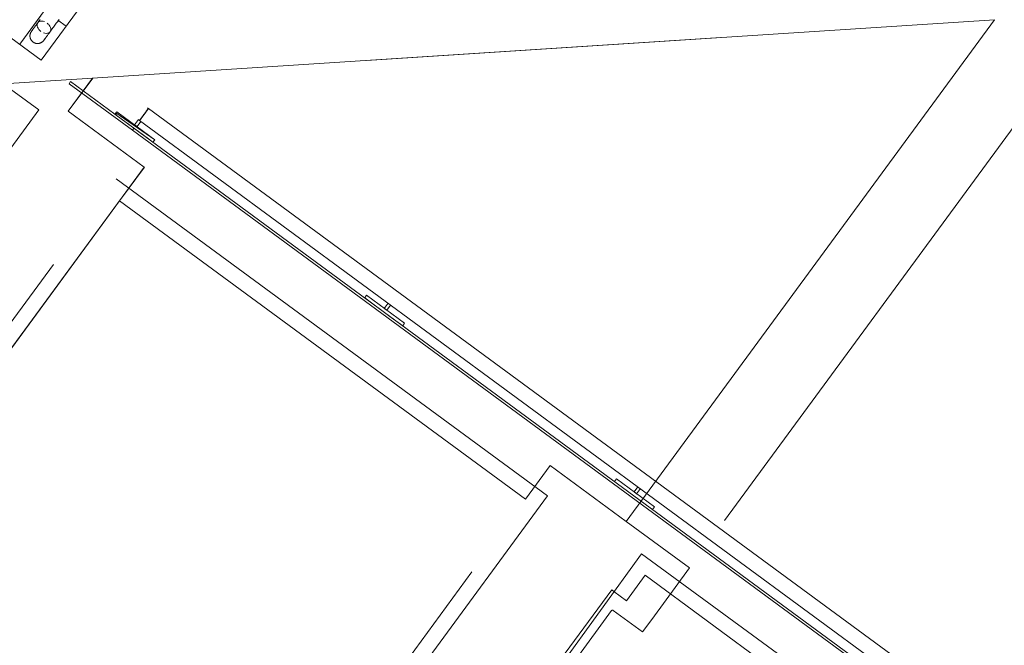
# Model space of a CAD drawing. Header units: metres. Extents: x 135583 to 135939, y 457896 to 458258.
# Tile 304 of 599: x 135797.11 to 135800.24, y 457934.85 to 457936.84. Entities that reach past the tile are written whole.
import ezdxf

# ---------------------------------------------------------------- set-up
doc = ezdxf.new("R2010")
doc.units = ezdxf.units.M
doc.linetypes.add('Hidden', pattern=[4, 2, -2])
doc.layers.add('NIEUWE INSTALLATIE', color=250, linetype='Continuous', lineweight=0)

msp = doc.modelspace()

# ---------------------------------------------------------------- linework, layer by layer
at = {"layer": 'NIEUWE INSTALLATIE', "linetype": 'Hidden'}
for p, q in [((135796.2386, 457937.4061), (135797.1815, 457936.7134)), ((135797.1815, 457936.7134), (135797.5178, 457937.1712)), ((135797.3445, 457936.6566), (135800.2108, 457936.8417)), ((135797.3445, 457936.6566), (135800.2108, 457936.8417)), ((135800.2108, 457936.8417), (135797.3449, 457936.6566)), ((135800.2108, 457936.8417), (135797.3449, 457936.6566)), ((135800.2108, 457936.8417), (135799.0403, 457935.2485)), ((135799.0403, 457935.2485), (135800.2108, 457936.8417)), ((135800.2108, 457936.8417), (135799.0403, 457935.2485)), ((135799.0403, 457935.2485), (135800.2108, 457936.8417)), ((135800.5365, 457936.8628), (135799.2418, 457935.1005)), ((135800.5365, 457936.8628), (135799.2418, 457935.1005)), ((135797.3445, 457936.6566), (135797.0188, 457936.6356)), ((135797.3445, 457936.6566), (135797.0188, 457936.6356)), ((135797.3445, 457936.6566), (135797.2671, 457936.5512)), ((135797.3445, 457936.6566), (135797.2671, 457936.5512)), ((135797.3449, 457936.6566), (135797.2673, 457936.551)), ((135797.3449, 457936.6566), (135797.2673, 457936.551)), ((135797.2671, 457936.5512), (135797.5088, 457936.3736)), ((135797.2671, 457936.5512), (135797.5088, 457936.3736)), ((135797.5088, 457936.3736), (135795.6737, 457933.8757)), ((135797.5088, 457936.3736), (135795.6737, 457933.8757)), ((135797.5091, 457936.3734), (135797.4306, 457936.2666)), ((135797.5091, 457936.3734), (135797.4306, 457936.2666)), ((135797.5089, 457936.3736), (135797.5091, 457936.3734)), ((135797.5089, 457936.3736), (135797.5091, 457936.3734)), ((135796.0361, 457934.4528), (135797.4199, 457936.3365)), ((135796.0361, 457934.4528), (135797.4199, 457936.3365)), ((135797.4199, 457936.3365), (135798.7899, 457935.3299)), ((135797.4199, 457936.3365), (135798.7899, 457935.3299)), ((135797.4306, 457936.2666), (135796.0764, 457934.4232)), ((135797.4306, 457936.2666), (135796.0764, 457934.4232)), ((135798.72, 457935.3192), (135797.4306, 457936.2666)), ((135798.72, 457935.3192), (135797.4306, 457936.2666)), ((135798.72, 457935.3192), (135798.7985, 457935.4261)), ((135798.72, 457935.3192), (135798.7985, 457935.4261)), ((135799.0403, 457935.2485), (135798.7985, 457935.4261)), ((135799.0403, 457935.2485), (135798.7985, 457935.4261)), ((135797.3658, 457933.4759), (135798.72, 457935.3192)), ((135797.3658, 457933.4759), (135798.72, 457935.3192)), ((135798.7899, 457935.3299), (135797.4061, 457933.4463)), ((135798.7899, 457935.3299), (135797.4061, 457933.4463)), ((135799.2418, 457935.1005), (135799.0403, 457935.2485)), ((135799.2418, 457935.1005), (135799.0403, 457935.2485)), ((135799.2418, 457935.1005), (135799.1219, 457934.9373)), ((135799.2418, 457935.1005), (135799.1219, 457934.9373)), ((135799.1005, 457935.0771), (135799.0413, 457934.9966)), ((135799.1005, 457935.0771), (135799.0413, 457934.9966)), ((135800.0676, 457934.3667), (135799.1005, 457935.0771)), ((135800.0676, 457934.3667), (135799.1005, 457935.0771)), ((135798.817, 457934.7891), (135798.9946, 457935.0309)), ((135798.817, 457934.7891), (135798.9946, 457935.0309)), ((135798.9946, 457935.0309), (135799.001, 457935.0262)), ((135798.9946, 457935.0309), (135799.001, 457935.0262)), ((135799.0413, 457934.9966), (135799.001, 457935.0262)), ((135799.0413, 457934.9966), (135799.001, 457935.0262)), ((135798.9932, 457934.9649), (135798.8796, 457934.8101)), ((135798.9932, 457934.9649), (135798.8796, 457934.8101)), ((135799.0923, 457934.8971), (135798.9988, 457934.9657)), ((135799.0923, 457934.8971), (135798.9988, 457934.9657)), ((135799.1219, 457934.9373), (135799.0923, 457934.8971)), ((135799.1219, 457934.9373), (135799.0923, 457934.8971))]:
    msp.add_line(p, q, dxfattribs=at)
at = {"layer": 'NIEUWE INSTALLATIE'}
for p, q in [((135797.1734, 457936.5551), (135796.1272, 457937.3237)), ((135797.113, 457936.7637), (135797.192, 457936.8712)), ((135797.113, 457936.7637), (135797.1811, 457936.8564)), ((135797.2339, 457936.8404), (135797.2605, 457936.8209)), ((135797.2745, 457936.6452), (135797.2697, 457936.6387)), ((135797.2697, 457936.6387), (135797.4712, 457936.4907)), ((135797.4759, 457936.4971), (135797.2745, 457936.6452)), ((135797.5043, 457936.5358), (135797.5223, 457936.5603)), ((135804.6772, 457931.3037), (135797.5223, 457936.5603)), ((135796.6419, 457935.8287), (135797.1734, 457936.5551)), ((135797.4214, 457936.5496), (135797.4155, 457936.5415)), ((135797.5423, 457936.4608), (135797.4186, 457936.5458)), ((135797.4186, 457936.5458), (135797.4199, 457936.5383)), ((135797.4199, 457936.5383), (135797.5223, 457936.4631)), ((135797.5423, 457936.4608), (135797.4214, 457936.5496)), ((135797.4956, 457936.524), (135797.4978, 457936.527)), ((135797.4712, 457936.4907), (135797.4759, 457936.4971)), ((135797.4712, 457936.4907), (135797.4759, 457936.4971)), ((135804.5677, 457931.2869), (135797.4759, 457936.4971)), ((135797.49, 457936.5247), (135797.4778, 457936.5082)), ((135797.4778, 457936.5082), (135797.4859, 457936.5022)), ((135797.4859, 457936.5022), (135797.498, 457936.5188)), ((135797.4937, 457936.5213), (135797.4942, 457936.522)), ((135797.4937, 457936.5213), (135804.6097, 457931.2933)), ((135797.4712, 457936.4907), (135804.5565, 457931.2852)), ((135797.5223, 457936.4631), (135797.5364, 457936.4527)), ((135797.5364, 457936.4527), (135797.5423, 457936.4608)), ((135797.5364, 457936.4527), (135797.5423, 457936.4608)), ((135798.2151, 457935.9665), (135798.2092, 457935.9584)), ((135798.2151, 457935.9665), (135798.2092, 457935.9584)), ((135798.336, 457935.8777), (135798.2151, 457935.9665)), ((135798.336, 457935.8777), (135798.2151, 457935.9665)), ((135798.2092, 457935.9584), (135798.2936, 457935.8964)), ((135798.2837, 457935.9416), (135798.2715, 457935.925)), ((135798.2796, 457935.9191), (135798.2917, 457935.9357)), ((135798.2715, 457935.925), (135798.2796, 457935.9191)), ((135798.2936, 457935.8964), (135798.3301, 457935.8696)), ((135798.3301, 457935.8696), (135798.336, 457935.8777)), ((135798.3301, 457935.8696), (135798.336, 457935.8777)), ((135799.0088, 457935.3834), (135799.0029, 457935.3753)), ((135799.1297, 457935.2946), (135799.0088, 457935.3834)), ((135799.0774, 457935.3585), (135799.0652, 457935.3419)), ((135799.0652, 457935.3419), (135799.0733, 457935.336)), ((135799.0733, 457935.336), (135799.0854, 457935.3526)), ((135799.1238, 457935.2865), (135799.1297, 457935.2946)), ((135799.0888, 457935.1456), (135798.5612, 457934.4187)), ((135800.136, 457934.3784), (135799.0888, 457935.1456))]:
    msp.add_line(p, q, dxfattribs=at)
at = {"layer": 'NIEUWE INSTALLATIE', "flags": 128}
for points in [[(135797.1778, 457936.8421), (135797.1759, 457936.8394), (135797.1739, 457936.8368), (135797.1721, 457936.8343), (135797.1703, 457936.8318), (135797.1685, 457936.8294), (135797.1668, 457936.8271), (135797.1652, 457936.825), (135797.1637, 457936.8229), (135797.1622, 457936.8209), (135797.1608, 457936.819), (135797.1595, 457936.8172), (135797.1583, 457936.8155), (135797.1572, 457936.814), (135797.1561, 457936.8125), (135797.1551, 457936.8112), (135797.1542, 457936.81), (135797.1534, 457936.8089), (135797.1527, 457936.8079), (135797.1521, 457936.807), (135797.1515, 457936.8063), (135797.1511, 457936.8057), (135797.1508, 457936.8053), (135797.1505, 457936.8049), (135797.1503, 457936.8047), (135797.1503, 457936.8046)], [(135797.1892, 457936.776), (135797.1893, 457936.7761), (135797.1894, 457936.7763), (135797.1896, 457936.7766), (135797.19, 457936.777), (135797.1904, 457936.7776), (135797.1909, 457936.7783), (135797.1915, 457936.7792), (135797.1922, 457936.7801), (135797.193, 457936.7812), (135797.1939, 457936.7824), (135797.1948, 457936.7837), (135797.1959, 457936.7851), (135797.197, 457936.7867), (135797.1982, 457936.7883), (135797.1995, 457936.7901), (135797.2009, 457936.792), (135797.2024, 457936.7939), (135797.2039, 457936.796), (135797.2055, 457936.7982), (135797.2072, 457936.8005), (135797.2089, 457936.8028), (135797.2107, 457936.8053), (135797.2125, 457936.8078), (135797.2145, 457936.8104), (135797.2164, 457936.8131), (135797.2184, 457936.8158), (135797.2205, 457936.8186), (135797.2226, 457936.8215), (135797.2248, 457936.8244), (135797.227, 457936.8274), (135797.2292, 457936.8304), (135797.2314, 457936.8335), (135797.2337, 457936.8366), (135797.236, 457936.8397), (135797.2384, 457936.8429)], [(135797.1503, 457936.8046), (135797.1503, 457936.8047), (135797.1505, 457936.8049), (135797.1507, 457936.8052), (135797.151, 457936.8056), (135797.1515, 457936.8062), (135797.152, 457936.8069), (135797.1526, 457936.8077), (135797.1533, 457936.8087), (135797.1541, 457936.8098), (135797.1542, 457936.8099)], [(135797.1554, 457936.7708), (135797.1547, 457936.7714), (135797.1539, 457936.7721), (135797.1532, 457936.7727), (135797.1525, 457936.7734), (135797.1519, 457936.7741), (135797.1512, 457936.7748), (135797.1506, 457936.7756), (135797.15, 457936.7763), (135797.1495, 457936.7771), (135797.149, 457936.778), (135797.1485, 457936.7788), (135797.1481, 457936.7797), (135797.1477, 457936.7805), (135797.1473, 457936.7814), (135797.147, 457936.7823), (135797.1467, 457936.7832), (135797.1464, 457936.7842), (135797.1462, 457936.7851), (135797.146, 457936.7861), (135797.1458, 457936.787), (135797.1457, 457936.788), (135797.1456, 457936.7889), (135797.1456, 457936.7899), (135797.1456, 457936.7909), (135797.1456, 457936.7918), (135797.1457, 457936.7928), (135797.1458, 457936.7937), (135797.146, 457936.7947), (135797.1462, 457936.7956), (135797.1464, 457936.7966), (135797.1467, 457936.7975), (135797.147, 457936.7984), (135797.1473, 457936.7993), (135797.1477, 457936.8002), (135797.1481, 457936.8011), (135797.1486, 457936.8019), (135797.1491, 457936.8028), (135797.1496, 457936.8036), (135797.1501, 457936.8044), (135797.1503, 457936.8046)], [(135797.1892, 457936.776), (135797.1886, 457936.7752), (135797.188, 457936.7745), (135797.1874, 457936.7738), (135797.1867, 457936.7731), (135797.186, 457936.7724), (135797.1852, 457936.7718), (135797.1845, 457936.7712), (135797.1837, 457936.7706), (135797.1829, 457936.7701), (135797.1821, 457936.7696), (135797.1813, 457936.7691), (135797.1804, 457936.7686), (135797.1795, 457936.7682), (135797.1786, 457936.7679), (135797.1777, 457936.7675), (135797.1768, 457936.7672), (135797.1759, 457936.767), (135797.1749, 457936.7667), (135797.174, 457936.7665), (135797.173, 457936.7664), (135797.1721, 457936.7663), (135797.1711, 457936.7662), (135797.1702, 457936.7662), (135797.1692, 457936.7662), (135797.1682, 457936.7662), (135797.1673, 457936.7663), (135797.1663, 457936.7664), (135797.1654, 457936.7666), (135797.1644, 457936.7668), (135797.1635, 457936.767), (135797.1625, 457936.7673), (135797.1616, 457936.7676), (135797.1607, 457936.7679), (135797.1598, 457936.7683), (135797.159, 457936.7687), (135797.1581, 457936.7692), (135797.1573, 457936.7696), (135797.1565, 457936.7701), (135797.1557, 457936.7707), (135797.1554, 457936.7708)], [(135797.193, 457936.7812), (135797.1925, 457936.7805), (135797.1918, 457936.7795), (135797.1911, 457936.7786), (135797.1906, 457936.7779), (135797.1901, 457936.7772), (135797.1897, 457936.7767), (135797.1895, 457936.7764), (135797.1893, 457936.7761), (135797.1892, 457936.776)]]:
    msp.add_lwpolyline(points, dxfattribs=at)
at = {"layer": 'NIEUWE INSTALLATIE'}
for major_axis, ratio, start_param, end_param in [((0.0143, 0.0195), 0.000001, 0, 3.926991), ((0.0143, 0.0195), 0.000001, 0, 5.063268), ((-0.0143, -0.0195), 0.000001, 0.785398, 5.497787), ((-0.0143, -0.0195), 0.000001, 2.490222, 2.617994), ((0.0143, 0.0195), 0.000001, 5.067619, 5.327869), ((0.0143, 0.0195), 0.000001, 5.331155, 5.497787), ((0.0103, 0.0219), 1, 2.737991, 2.872999)]:
    msp.add_ellipse((135797.508, 457936.5408), major_axis=major_axis, ratio=ratio, start_param=start_param, end_param=end_param, dxfattribs=at)
msp.add_ellipse((135797.508, 457936.5408), major_axis=(0.0143, 0.0195), ratio=0.000001, dxfattribs=at)
at = {"layer": 'NIEUWE INSTALLATIE', "linetype": 'Hidden'}
for major_axis, start_param, end_param in [((0.00209, 0.00341), 6.198197, 7.768993), ((0.00209, 0.00341), 6.198197, 7.768993), ((0.00074, 0.00393), 6.097273, 7.14447), ((0.00074, 0.00393), 6.097273, 7.14447)]:
    msp.add_ellipse((135798.9965, 457934.9625), major_axis=major_axis, ratio=1, start_param=start_param, end_param=end_param, dxfattribs=at)
at = {"layer": 'NIEUWE INSTALLATIE'}
for points, knots in [([(135797.1803, 457936.8047), (135797.1778, 457936.8066), (135797.1732, 457936.811), (135797.1689, 457936.8187), (135797.1678, 457936.8264), (135797.1694, 457936.8306), (135797.1706, 457936.8323)], [0, 0, 0, 0, 0.125, 0.25, 0.375, 0.4999864, 0.4999864, 0.4999864, 0.4999864]), ([(135797.2096, 457936.8037), (135797.2083, 457936.802), (135797.2047, 457936.7992), (135797.1972, 457936.7981), (135797.1913, 457936.799), (135797.1885, 457936.8003)], [0.5000136, 0.5000136, 0.5000136, 0.5000136, 0.625, 0.75, 0.875, 0.875, 0.875, 0.875])]:
    msp.add_open_spline(points, degree=3, knots=knots, dxfattribs=at)
for points in [[(135797.1706, 457936.8323), (135797.1719, 457936.8341), (135797.1755, 457936.8368), (135797.183, 457936.8379), (135797.1889, 457936.837), (135797.1916, 457936.8357)], [(135797.1998, 457936.8313), (135797.2024, 457936.8294), (135797.207, 457936.825), (135797.2113, 457936.8173), (135797.2124, 457936.8097), (135797.2108, 457936.8055), (135797.2096, 457936.8037)], [(135797.5223, 457936.5602), (135797.5212, 457936.5611), (135797.52, 457936.5618), (135797.5188, 457936.5624)], [(135797.4906, 457936.524), (135797.4916, 457936.523), (135797.4926, 457936.5221), (135797.4937, 457936.5213)]]:
    msp.add_open_spline(points, degree=3, dxfattribs=at)

doc.saveas('drawing.dxf')
